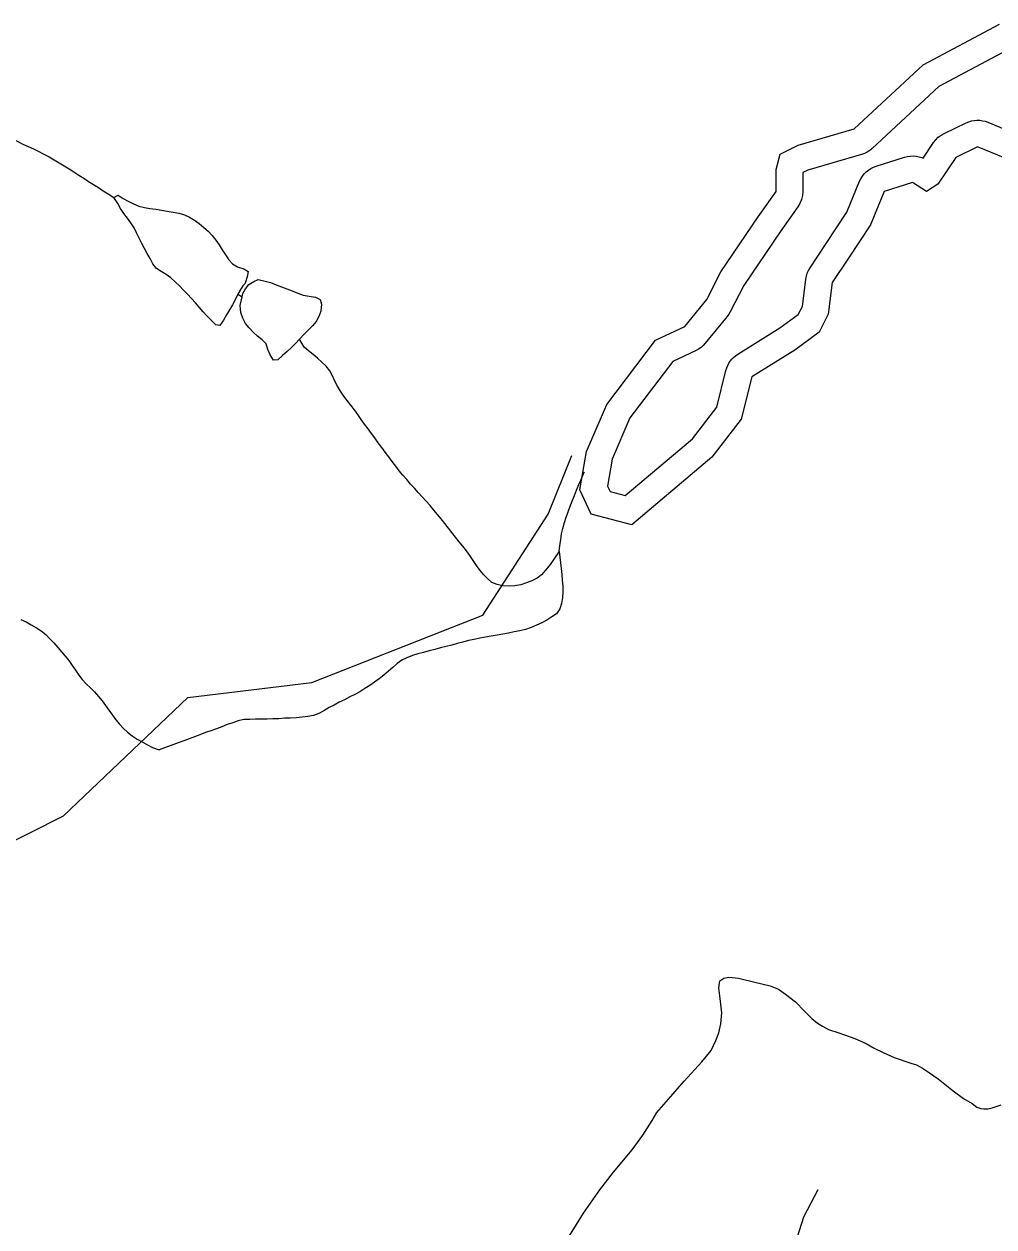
# Model space of a CAD drawing. Extents: x 1950930 to 2061844, y 904556 to 1017002.
# Drawn here: x 1990402 to 1993140, y 971242 to 974638 of the extents above; entities that cross this region are included whole.
import ezdxf

# ---------------------------------------------------------------- set-up
doc = ezdxf.new("R2010")
doc.units = 0
for name, color, linetype in [('Exist Hydrographic Buffer Line', 7, 'Continuous'), ('Exist Hydrographic Lake Shore', 7, 'Continuous'), ('Exist Hydrographic Misc Water Feature', 7, 'Continuous'), ('Exist Road Non-System Type 51', 7, 'Continuous'), ('Exist Road Secondary Type 51 Attributed', 7, 'Continuous')]:
    doc.layers.add(name, color=color, linetype=linetype)

msp = doc.modelspace()

# ---------------------------------------------------------------- linework, layer by layer
at = {"layer": 'Exist Hydrographic Buffer Line'}
msp.add_lwpolyline([(1993191.4, 974571.8), (1992984.4, 974461.7), (1992796.6, 974287.1), (1992789.8, 974281.5), (1992782.5, 974276.8), (1992774.6, 974272.9), (1992766.4, 974270), (1992614.6, 974226), (1992600.6, 974219), (1992600.2, 974217.6), (1992600.2, 974165.4), (1992599.3, 974153.8), (1992596.7, 974142.6), (1992592.3, 974131.9), (1992586.4, 974121.9), (1992536.4, 974051.5), (1992433.8, 973899.9), (1992395.7, 973825.9), (1992391.8, 973819.1), (1992387.1, 973812.7), (1992325.2, 973737), (1992319.5, 973730.8), (1992313.3, 973725.4), (1992306.4, 973720.6), (1992299.1, 973716.7), (1992233.1, 973685.5), (1992112.1, 973526.1), (1992061.9, 973409.7), (1992049, 973333.8), (1992056.3, 973318.1), (1992099.3, 973307), (1992289.4, 973467.1), (1992357.6, 973556.2), (1992383.6, 973660.4), (1992385.7, 973667.3), (1992388.5, 973674), (1992391.8, 973680.3), (1992395.8, 973686.4), (1992400.3, 973692), (1992405.3, 973697.1), (1992410.8, 973701.8), (1992416.8, 973705.9), (1992536, 973780.1), (1992587.9, 973818.2), (1992599.3, 973841), (1992609.2, 973917.9), (1992610.8, 973926.4), (1992613.3, 973934.6), (1992616.8, 973942.5), (1992621.2, 973950), (1992666.9, 974018.6), (1992724.8, 974106.6), (1992761.1, 974194.1), (1992764.7, 974201.5), (1992769, 974208.4), (1992774, 974214.8), (1992779.8, 974220.7), (1992786.1, 974225.9), (1992793, 974230.3), (1992800.3, 974234), (1992807.9, 974236.9), (1992888.2, 974262.1), (1992896.2, 974264.2), (1992904.4, 974265.3), (1992912.6, 974265.6), (1992920.8, 974264.9), (1992928.9, 974263.4), (1992936.8, 974260.9), (1992940.6, 974259.3), (1992969.9, 974303.3), (1992976, 974311.3), (1992983.1, 974318.3), (1992991.1, 974324.4), (1992999.8, 974329.3), (1993061.7, 974359.1), (1993069, 974362.2), (1993076.6, 974364.4), (1993084.3, 974365.9), (1993092.2, 974366.5), (1993100.1, 974366.3), (1993107.9, 974365.3), (1993115.6, 974363.5), (1993123, 974360.8), (1993209, 974325.2)], dxfattribs=at)
at = {"layer": 'Exist Hydrographic Lake Shore'}
msp.add_lwpolyline([(1993188.4, 974252.5), (1993094.3, 974291.6), (1993032.3, 974261.7), (1992981.8, 974186), (1992949.7, 974165.4), (1992910.7, 974190.6), (1992830.4, 974165.4), (1992791.4, 974071.3), (1992729.5, 973977.2), (1992683.6, 973908.4), (1992672.1, 973818.9), (1992646.8, 973768.4), (1992578, 973717.9), (1992456.4, 973642.2), (1992426.6, 973522.9), (1992344, 973415.1), (1992118, 973224.6), (1992003.2, 973254.4), (1991971.1, 973323.3), (1991989.5, 973431.1), (1992046.8, 973564.2), (1992184.5, 973745.5), (1992267.1, 973784.5), (1992329.1, 973860.2), (1992369.2, 973938.2), (1992474.8, 974094.2), (1992525.2, 974165.4), (1992525.2, 974227.3), (1992536.7, 974270.9), (1992587.2, 974296.1), (1992745.5, 974342), (1992940.5, 974523.3), (1993156.2, 974638)], dxfattribs=at)
at = {"layer": 'Exist Hydrographic Misc Water Feature'}
msp.add_line((1991005.3, 973875.6), (1991017.6, 973867.9), dxfattribs=at)
for points in [[(1990354.7, 974321.5), (1990369.4, 974313.8), (1990383.8, 974306.1), (1990398.5, 974299.2), (1990413.3, 974292.4), (1990428.3, 974285.5), (1990443, 974277.8), (1990457.8, 974270.9), (1990472.2, 974263.2), (1990486.3, 974254.7), (1990500.7, 974246.2), (1990514.6, 974237.7), (1990528.5, 974229.2), (1990542.3, 974220.7), (1990556.2, 974211.5), (1990570, 974203), (1990583.9, 974193.6), (1990597.6, 974185.1), (1990611.6, 974176.7), (1990625.3, 974167.4), (1990639.1, 974158.9), (1990655.1, 974148.6)], [(1990655.1, 974148.6), (1990667.2, 974155), (1990681.1, 974145.6), (1990695.5, 974138), (1990710.2, 974130.3), (1990725.4, 974124.2), (1990741.2, 974119.8), (1990757.2, 974117), (1990773.4, 974115.1), (1990789.8, 974112.2), (1990806, 974109.5), (1990822.2, 974106.7), (1990838.6, 974103.8), (1990854.6, 974099.4), (1990869.1, 974092.5), (1990883.1, 974084), (1990896.4, 974074.7), (1990909.1, 974063.8), (1990921.4, 974053), (1990932.7, 974041.2), (1990943, 974027.8), (1990952.4, 974014.5), (1990961.4, 974000.4), (1990970.2, 973986.2), (1990979.9, 973972.9), (1990990.5, 973961.2), (1991004.7, 973952.7), (1991022.1, 973947.5), (1991034.4, 973939.8), (1991031.9, 973924.2), (1991027.2, 973909.6), (1991025.4, 973904.7), (1991019.4, 973899.1), (1991014.9, 973891.8), (1991005.3, 973875.6)], [(1991005.3, 973875.6), (1990997.7, 973859.4), (1990989.7, 973845.6), (1990981.7, 973830.9), (1990973.3, 973817.2), (1990964.7, 973801.8), (1990954.8, 973787.1), (1990943.2, 973789.1), (1990930.4, 973800.9), (1990918.1, 973814.2), (1990907.1, 973825.9), (1990896.2, 973838.5), (1990885.5, 973851), (1990874.5, 973863.5), (1990863.2, 973875.2), (1990851.9, 973887), (1990840.4, 973898.7), (1990828.5, 973910.5), (1990816.4, 973921.3), (1990802.7, 973930.7), (1990788.5, 973939.2), (1990775.4, 973948.4), (1990765, 973961), (1990757.4, 973976), (1990749.6, 973990), (1990742, 974004.9), (1990734.4, 974019), (1990726.8, 974034), (1990719.4, 974048.9), (1990712.1, 974063), (1990703.2, 974077.1), (1990693.2, 974090.4), (1990683.1, 974103), (1990674.1, 974117.1), (1990665.9, 974131.2), (1990655.1, 974148.6)], [(1991017.6, 973867.9), (1991019.8, 973877.7), (1991026.6, 973890.8), (1991036.2, 973902.9), (1991050.6, 973911.6), (1991062.9, 973917), (1991082, 973912.5), (1991097.6, 973908.1), (1991113.1, 973902), (1991128.3, 973896), (1991143.9, 973890.8), (1991159.1, 973884.7), (1991174.5, 973878.7), (1991189.8, 973872.6), (1991207.1, 973869.8), (1991224.3, 973866.9), (1991237.8, 973860.9), (1991241.9, 973846.9), (1991239.3, 973828), (1991234.1, 973812.6), (1991226.3, 973798), (1991215.7, 973785.9), (1991204, 973773.9), (1991192.5, 973762.6), (1991179.8, 973748.1)], [(1991179.8, 973748.1), (1991168.3, 973736), (1991156.6, 973724.7), (1991144.5, 973713.5), (1991131.8, 973702.3), (1991118.5, 973690.3), (1991106.2, 973688.9), (1991096.3, 973703.9), (1991090.2, 973719.7), (1991084.8, 973735.3), (1991073.6, 973747), (1991060.4, 973757.1), (1991048.3, 973768), (1991037.5, 973780.6), (1991026.8, 973793.1), (1991019.8, 973807.9), (1991013.7, 973823.7), (1991011.8, 973843.4), (1991017.6, 973867.9)], [(1991912.2, 973149.5), (1991903, 973135.8), (1991894, 973122), (1991884.5, 973109.1), (1991874.3, 973096.2), (1991862.8, 973083.3), (1991850.1, 973073.7), (1991835.5, 973066.6), (1991820, 973060.3), (1991804, 973055), (1991787.8, 973052), (1991771.4, 973051.5), (1991753.9, 973051.9), (1991737.3, 973055.5), (1991722.8, 973061.6), (1991710.9, 973071.7), (1991699.8, 973083.4), (1991689.3, 973095.9), (1991679.5, 973109.2), (1991669.9, 973123.4), (1991660.4, 973137.5), (1991650.6, 973150.8), (1991640.3, 973164.2), (1991630.1, 973176.7), (1991620, 973189.2), (1991609.8, 973202.6), (1991599.7, 973215.1), (1991589.5, 973228.5), (1991579.2, 973241), (1991569, 973253.5), (1991558.3, 973266), (1991547.9, 973278.5), (1991537, 973291), (1991525.9, 973303.6), (1991514.8, 973315.3), (1991504, 973327.8), (1991492.9, 973339.5), (1991482, 973352.1), (1991471.4, 973364.6), (1991460.9, 973377.1), (1991451.1, 973390.4), (1991441, 973402.9), (1991431.2, 973416.3), (1991421.5, 973429.7), (1991411.5, 973442.9), (1991401.9, 973456.3), (1991392.2, 973469.7), (1991382.4, 973482.2), (1991372.9, 973495.4), (1991363.3, 973508.8), (1991353.5, 973522.1), (1991343.8, 973535.5), (1991334.2, 973548.7), (1991324.3, 973562.1), (1991314.3, 973575.4), (1991304.7, 973588), (1991295.2, 973601.3), (1991286.4, 973615.4), (1991279.4, 973630.3), (1991272.7, 973645.2), (1991264.7, 973659.4), (1991254.2, 973671.9), (1991242.5, 973683.6), (1991230.2, 973694.5), (1991217.9, 973705.4), (1991204.6, 973715.6), (1991192.1, 973725.7), (1991179.8, 973748.1)], [(1989838.3, 971641.4), (1989846.3, 971655.3), (1989863.4, 971796.1), (1990021.3, 971937.2), (1990146.3, 972171), (1990230.4, 972261.2), (1990513.4, 972403), (1990864.4, 972737), (1991214.2, 972779), (1991697.3, 972969.2), (1991881.3, 973254.2), (1991948.3, 973420.2)], [(1991912.2, 973149.5), (1991914.7, 973165.9), (1991916.9, 973182.3), (1991919.6, 973198.6), (1991922.9, 973214.2), (1991927.2, 973230.5), (1991932.1, 973245.9), (1991937.7, 973261.4), (1991943.4, 973276.9), (1991949.6, 973291.5), (1991955.7, 973307), (1991961.9, 973322.5), (1991968, 973337.9), (1991974.6, 973352.5), (1991981.3, 973368), (1991984.2, 973374.4)], [(1991912.2, 973149.5), (1991914.1, 973133.1), (1991916.1, 973116.7), (1991918.2, 973101), (1991919.8, 973084.5), (1991921.5, 973068.1), (1991922.7, 973051.7), (1991923.3, 973035.3), (1991922.1, 973018.9), (1991919.2, 973002.5), (1991914.9, 972987), (1991905.5, 972973.3), (1991892.3, 972964.5), (1991878, 972955.7), (1991863.4, 972947.9), (1991848.5, 972940.9), (1991833.3, 972934.6), (1991817.9, 972929.2), (1991801.7, 972925.4), (1991785.7, 972922.4), (1991769.7, 972918.6), (1991753.3, 972915.7), (1991737.3, 972912.8), (1991720.9, 972909.8), (1991704.9, 972907.7), (1991688.9, 972904.7), (1991672.7, 972901), (1991656.9, 972898), (1991640.9, 972893.4), (1991625, 972889.6), (1991609.2, 972885), (1991593.2, 972881.3), (1991577.4, 972876.7), (1991561.6, 972872.1), (1991545.8, 972868.4), (1991529.8, 972863.7), (1991513.8, 972860), (1991498, 972855.4), (1991482.6, 972849.1), (1991468.1, 972842), (1991455.2, 972832.5), (1991442.7, 972821.2), (1991430.4, 972810.9), (1991417.2, 972800.4), (1991404.3, 972790), (1991391.6, 972780.4), (1991378.1, 972770.9), (1991364.3, 972762.2), (1991350, 972753.3), (1991335.8, 972745.6), (1991321.3, 972738.4), (1991306.5, 972730.5), (1991291.7, 972723.4), (1991277.2, 972715.5), (1991262.8, 972708.4), (1991248.3, 972699.7), (1991233.7, 972691.8), (1991218.5, 972686.4), (1991202.8, 972683.4), (1991186.6, 972681.4), (1991169.9, 972680), (1991153.3, 972678.7), (1991136.9, 972678.2), (1991120.7, 972677), (1991104.1, 972676.5), (1991087.7, 972675.9), (1991071.3, 972675.5), (1991054.9, 972675.8), (1991038.7, 972674.5), (1991022.3, 972674.9), (1991006.3, 972671.1), (1990990.9, 972665.7), (1990975.3, 972660.3), (1990960, 972654), (1990944.6, 972648.6), (1990929.2, 972643.1), (1990913.8, 972637.7), (1990898.2, 972631.5), (1990883.1, 972626.1), (1990867.5, 972620.7), (1990852.3, 972614.4), (1990836.7, 972609), (1990821.4, 972603.6), (1990806, 972598.1), (1990783.4, 972589.6)], [(1990392.2, 972957.1), (1990407.4, 972950.1), (1990422.1, 972942.4), (1990436.5, 972934), (1990449.8, 972925.5), (1990462.7, 972914.6), (1990474.4, 972902.8), (1990485.7, 972891), (1990496.6, 972878.5), (1990507.2, 972866), (1990517.5, 972853.5), (1990527.7, 972841), (1990537.8, 972827.7), (1990546.8, 972814.3), (1990556, 972800.2), (1990565.9, 972787.7), (1990576.9, 972775.2), (1990588.8, 972764.2), (1990600.7, 972752.5), (1990611.8, 972739.9), (1990622, 972727.4), (1990631.7, 972714.2), (1990641.3, 972700.9), (1990651, 972687.4), (1990660.6, 972674.1), (1990671.1, 972661.6), (1990682.1, 972649.1), (1990694, 972639), (1990707.1, 972628.9), (1990721.1, 972619.5), (1990735.4, 972611.9), (1990749.8, 972603.3), (1990764.4, 972595.7), (1990783.4, 972589.6)]]:
    msp.add_lwpolyline(points, dxfattribs=at)
at = {"layer": 'Exist Road Non-System Type 51'}
msp.add_lwpolyline([(1991942.2, 971217.5), (1991981.1, 971281.4), (1992027.4, 971347.4), (1992066.2, 971396.6), (1992118.4, 971459.8), (1992148.5, 971501.6), (1992174.9, 971542.7), (1992188.1, 971565.4), (1992221.1, 971602.9), (1992265.2, 971654.2), (1992315.1, 971708.6), (1992341.5, 971740.1), (1992354.8, 971768.8), (1992363.5, 971790.8), (1992369.4, 971815.8), (1992371.6, 971846.6), (1992367.2, 971886.9), (1992363.5, 971917.8), (1992366.5, 971936.8), (1992377.5, 971944.2), (1992392.1, 971947.1), (1992419.4, 971944.2), (1992464.9, 971933.2), (1992508.1, 971922.9), (1992531.6, 971913.3), (1992552.1, 971899.4), (1992580.1, 971878.1), (1992605, 971851.7), (1992626.4, 971830.4), (1992642.5, 971817.9), (1992656.4, 971809.1), (1992673.2, 971799.6), (1992701.9, 971790.8), (1992747.4, 971773.9), (1992779.8, 971759.9), (1992802.5, 971747.4), (1992827.4, 971735), (1992858.2, 971721.1), (1992906, 971704.9), (1992921.4, 971699.8), (1992939, 971690.9), (1992958.1, 971677.8), (1992983, 971660.1), (1993025.6, 971626.4), (1993054.2, 971605.1), (1993078.5, 971590.4), (1993092.4, 971580.8), (1993103.4, 971577.2), (1993112.2, 971575.7), (1993123.2, 971575.7), (1993135, 971578.6), (1993160.6, 971587.4)], dxfattribs=at)
at = {"layer": 'Exist Road Secondary Type 51 Attributed'}
msp.add_lwpolyline([(1992561.1, 971137.3), (1992603.3, 971271.1), (1992644.3, 971348.4)], dxfattribs=at)

doc.saveas('drawing.dxf')
